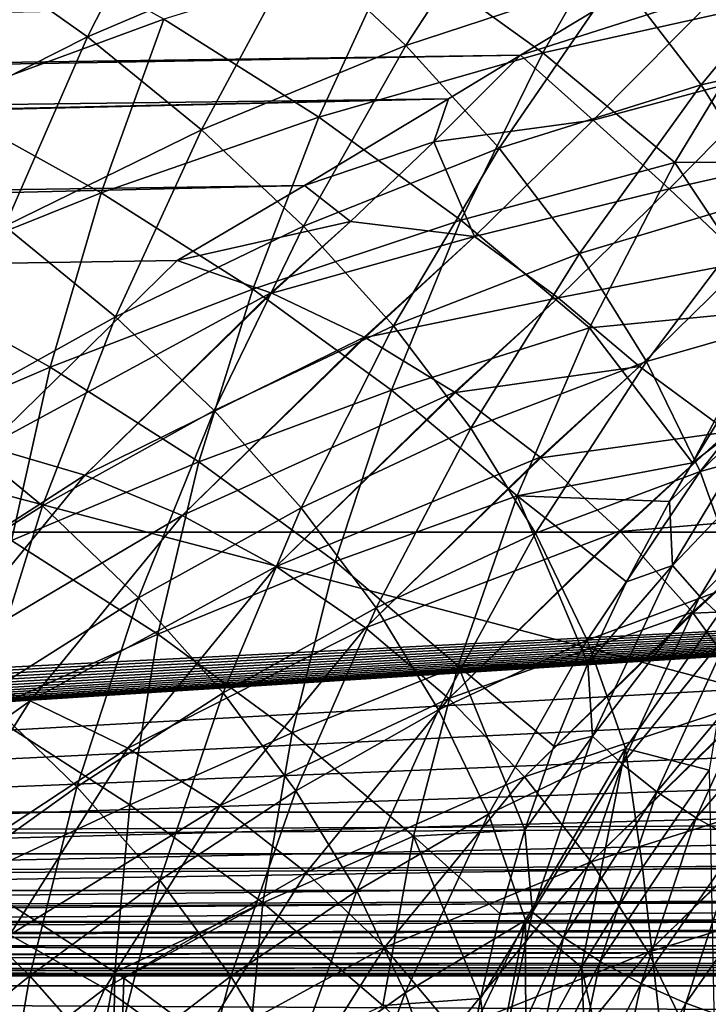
# Model space of a CAD drawing. Header units: metres. Extents: x -109 to 109, y -78 to 121.
# Tile 736 of 1056: x -27.67 to -23.47, y -8.36 to -2.34. Entities that reach past the tile are written whole.
import ezdxf

# ---------------------------------------------------------------- set-up
doc = ezdxf.new("R2010")
doc.units = ezdxf.units.M
doc.layers.add('solid_508554_SW0001', color=7, linetype='CONTINUOUS')

msp = doc.modelspace()

# ---------------------------------------------------------------- linework, layer by layer
at = {"layer": 'solid_508554_SW0001'}
for points in [[(-34.869118, 11.46491, -7.773969), (-4.682198, -7.183285, 2.992571), (-32.970078, 13.057232, -8.693296)], [(-4.682198, -7.183285, 2.992571), (-4.682198, 13.057236, -8.693299), (-32.970078, 13.057232, -8.693296)], [(-34.869118, 11.46491, -7.773969), (-36.770775, 9.875168, -6.856131), (-4.682198, -7.183285, 2.992571)], [(-36.770775, 9.875168, -6.856131), (-37.230968, 9.509166, -6.64482), (-4.682198, -7.183285, 2.992571)], [(-37.230968, 9.509166, -6.64482), (-37.714027, 9.16053, -6.443535), (-4.682198, -7.183285, 2.992571)], [(-37.714027, 9.16053, -6.443535), (-38.218876, 8.830504, -6.252995), (-4.682198, -7.183285, 2.992571)], [(-38.218876, 8.830504, -6.252995), (-38.744343, 8.520358, -6.073932), (-4.682198, -7.183285, 2.992571)], [(-38.744343, 8.520358, -6.073932), (-39.28907, 8.231194, -5.906983), (-4.682198, -7.183285, 2.992571)], [(-39.28907, 8.231194, -5.906983), (-39.851555, 7.963991, -5.752713), (-4.682198, -7.183285, 2.992571)], [(-39.851555, 7.963991, -5.752713), (-40.430286, 7.719659, -5.611648), (-4.682198, -7.183285, 2.992571)], [(-40.430286, 7.719659, -5.611648), (-40.88192, 7.549141, -5.513199), (-4.682198, -7.183285, 2.992571)], [(-40.88192, 7.549141, -5.513199), (-41.024212, 7.498913, -5.4842), (-4.682198, -7.183285, 2.992571)], [(-41.024212, 7.498913, -5.4842), (-41.632576, 7.302232, -5.370646), (-4.682198, -7.183285, 2.992571)], [(-41.632576, 7.302232, -5.370646), (-42.254608, 7.130056, -5.271241), (-4.682198, -7.183285, 2.992571)], [(-42.254608, 7.130056, -5.271241), (-42.889103, 6.983013, -5.186345), (-4.682198, -7.183285, 2.992571)], [(-42.889103, 6.983013, -5.186345), (-43.534229, 6.861862, -5.116398), (-4.682198, -7.183285, 2.992571)], [(-43.534229, 6.861862, -5.116398), (-44.187977, 6.76719, -5.061739), (-4.682198, -7.183285, 2.992571)], [(-44.187977, 6.76719, -5.061739), (-44.848324, 6.699342, -5.022567), (-4.682198, -7.183285, 2.992571)], [(-44.848324, 6.699342, -5.022567), (-45.513195, 6.658569, -4.999027), (-4.682198, -7.183285, 2.992571)], [(-46.180508, 6.644997, -4.991191), (-50.351505, 6.265568, -4.772128), (-4.682198, -7.183285, 2.992571)], [(-45.513195, 6.658569, -4.999027), (-46.180508, 6.644997, -4.991191), (-4.682198, -7.183285, 2.992571)], [(-50.351505, 6.265568, -4.772128), (-50.351505, -7.183285, 2.992571), (-4.682198, -7.183285, 2.992571)], [(-13.091349, 0.740405, 20.263927), (-11.499606, -5.473651, 10.319358), (-51.501217, -5.473651, 10.319358)], [(-13.218153, 0.731035, 20.248932), (-13.091349, 0.740405, 20.263927), (-51.501217, -5.473651, 10.319358)], [(-15.20126, 0.58903, 20.021677), (-13.218153, 0.731035, 20.248932), (-51.501217, -5.473651, 10.319358)], [(-16.352985, -8.243653, -0.269029), (-50.858467, -8.243653, -0.269029), (-50.503654, 0.732994, -5.041996)], [(-15.998173, 0.732994, -5.041996), (-16.352985, -8.243653, -0.269029), (-50.503654, 0.732994, -5.041996)], [(-15.28463, 0.583263, 20.012447), (-15.20126, 0.58903, 20.021677), (-51.501217, -5.473651, 10.319358)], [(-17.078356, 0.464125, 19.821787), (-15.28463, 0.583263, 20.012447), (-51.501217, -5.473651, 10.319358)], [(-17.365829, 0.446036, 19.792837), (-17.078356, 0.464125, 19.821787), (-51.501217, -5.473651, 10.319358)], [(-18.747051, 0.36454, 19.662416), (-17.365829, 0.446036, 19.792837), (-51.501217, -5.473651, 10.319358)], [(-19.455683, 0.327391, 19.602966), (-18.747051, 0.36454, 19.662416), (-51.501217, -5.473651, 10.319358)], [(-20.223782, 0.292302, 19.546812), (-19.455683, 0.327391, 19.602966), (-51.501217, -5.473651, 10.319358)], [(-21.514145, 0.252376, 19.482918), (-20.223782, 0.292302, 19.546812), (-51.501217, -5.473651, 10.319358)], [(-36.336609, -0.013959, 19.056692), (-21.514145, 0.252376, 19.482918), (-51.501217, -5.473651, 10.319358)], [(-80.761658, -2.12673, 21.043322), (-80.745361, -2.555794, 20.688955), (-22.558971, -1.31139, 22.544136)], [(-80.745361, -2.555794, 20.688955), (-22.919664, -1.530367, 22.35878), (-22.558971, -1.31139, 22.544136)], [(-26.679113, -1.31196, -34.628067), (-27.256485, -2.449121, -34.41568), (-28.02252, -1.907523, -33.508591)], [(-25.958828, -1.895007, -35.609291), (-27.256485, -2.449121, -34.41568), (-26.679113, -1.31196, -34.628067)], [(-24.61363, -1.428851, -36.844189), (-25.31341, -2.501047, -36.628067), (-25.958828, -1.895007, -35.609291)], [(-24.022245, -2.075664, -37.936092), (-25.31341, -2.501047, -36.628067), (-24.61363, -1.428851, -36.844189)], [(-80.745361, -2.555794, 20.688955), (-80.733055, -2.861525, 20.41069), (-22.919664, -1.530367, 22.35878)], [(-80.733055, -2.861525, 20.41069), (-24.056143, -2.221804, 21.703217), (-22.919664, -1.530367, 22.35878)], [(-24.478849, -2.545765, -32.607388), (-23.90893, -1.548351, -32.754932), (-25.36969, -1.903635, -31.524548)], [(-24.478849, -2.545765, -32.607388), (-23.078058, -2.2356, -33.918861), (-23.90893, -1.548351, -32.754932)], [(-26.791567, -2.341189, -30.330713), (-27.813076, -1.776145, -29.382181), (-28.171963, -2.846273, -29.163258)], [(-22.694601, -1.7525, -39.296612), (-23.512207, -2.740837, -39.057537), (-24.022245, -2.075664, -37.936092)], [(-22.24877, -2.45708, -40.489422), (-23.512207, -2.740837, -39.057537), (-22.694601, -1.7525, -39.296612)], [(-27.256485, -2.449121, -34.41568), (-28.503191, -3.077356, -33.253281), (-28.02252, -1.907523, -33.508591)], [(-25.958828, -1.895007, -35.609291), (-26.561083, -3.015424, -35.363388), (-27.256485, -2.449121, -34.41568)], [(-25.845011, -2.939178, -31.334301), (-25.36969, -1.903635, -31.524548), (-26.791567, -2.341189, -30.330713)], [(-25.31341, -2.501047, -36.628067), (-26.561083, -3.015424, -35.363388), (-25.958828, -1.895007, -35.609291)], [(-24.478849, -2.545765, -32.607388), (-25.36969, -1.903635, -31.524548), (-25.845011, -2.939178, -31.334301)], [(-24.022245, -2.075664, -37.936092), (-24.74472, -3.127494, -37.679729), (-25.31341, -2.501047, -36.628067)], [(-23.512207, -2.740837, -39.057537), (-24.74472, -3.127494, -37.679729), (-24.022245, -2.075664, -37.936092)], [(-80.733055, -2.861525, 20.41069), (-80.712067, -3.348359, 19.916126), (-24.056143, -2.221804, 21.703217)], [(-80.712067, -3.348359, 19.916126), (-24.614122, -2.561125, 21.335833), (-24.056143, -2.221804, 21.703217)], [(-23.389826, -2.167114, 21.788252), (-24.056143, -2.221804, 21.703217), (-24.614122, -2.561125, 21.335833)], [(-23.389826, -2.167114, 21.788252), (-24.614122, -2.561125, 21.335833), (-24.170973, -2.957665, 20.961685)], [(-23.389826, -2.167114, 21.788252), (-24.170973, -2.957665, 20.961685), (-22.977196, -2.635353, 21.47109)], [(-24.478849, -2.545765, -32.607388), (-23.672806, -3.216472, -33.737579), (-23.078058, -2.2356, -33.918861)], [(-22.514122, -3.210199, -35.073391), (-23.078058, -2.2356, -33.918861), (-23.672806, -3.216472, -33.737579)], [(-27.173504, -3.401358, -30.089914), (-26.791567, -2.341189, -30.330713), (-28.171963, -2.846273, -29.163258)], [(-25.845011, -2.939178, -31.334301), (-26.791567, -2.341189, -30.330713), (-27.173504, -3.401358, -30.089914)], [(-27.256485, -2.449121, -34.41568), (-27.760763, -3.605215, -34.132153), (-28.503191, -3.077356, -33.253281)], [(-26.561083, -3.015424, -35.363388), (-27.760763, -3.605215, -34.132153), (-27.256485, -2.449121, -34.41568)], [(-22.24877, -2.45708, -40.489422), (-23.08539, -3.421617, -40.203728), (-23.512207, -2.740837, -39.057537)], [(-25.31341, -2.501047, -36.628067), (-25.938211, -3.604081, -36.347191), (-26.561083, -3.015424, -35.363388)], [(-24.74472, -3.127494, -37.679729), (-25.938211, -3.604081, -36.347191), (-25.31341, -2.501047, -36.628067)], [(-80.712067, -3.348359, 19.916126), (-80.703621, -3.532274, 19.71039), (-24.614122, -2.561125, 21.335833)], [(-80.703621, -3.532274, 19.71039), (-25.053471, -2.827595, 21.021948), (-24.614122, -2.561125, 21.335833)], [(-24.977779, -3.567759, -32.388649), (-24.478849, -2.545765, -32.607388), (-25.845011, -2.939178, -31.334301)], [(-25.142342, -3.088518, 20.70245), (-24.614122, -2.561125, 21.335833), (-25.053471, -2.827595, 21.021948)], [(-25.142342, -3.088518, 20.70245), (-24.170973, -2.957665, 20.961685), (-24.614122, -2.561125, 21.335833)], [(-24.977779, -3.567759, -32.388649), (-23.672806, -3.216472, -33.737579), (-24.478849, -2.545765, -32.607388)], [(-24.170973, -2.957665, 20.961685), (-23.706459, -3.375659, 20.691013), (-22.977196, -2.635353, 21.47109)], [(-22.977196, -2.635353, 21.47109), (-23.706459, -3.375659, 20.691013), (-22.539549, -3.114245, 21.26026)], [(-23.512207, -2.740837, -39.057537), (-24.254625, -3.771765, -38.759613), (-24.74472, -3.127494, -37.679729)], [(-23.08539, -3.421617, -40.203728), (-24.254625, -3.771765, -38.759613), (-23.512207, -2.740837, -39.057537)], [(-80.703621, -3.532274, 19.71039), (-80.677933, -4.051526, 19.061102), (-25.053471, -2.827595, 21.021948)], [(-80.677933, -4.051526, 19.061102), (-80.67363, -4.132723, 18.948915), (-25.053471, -2.827595, 21.021948)], [(-80.67363, -4.132723, 18.948915), (-25.931858, -3.355873, 20.318785), (-25.053471, -2.827595, 21.021948)], [(-27.173504, -3.401358, -30.089914), (-28.171963, -2.846273, -29.163258), (-28.46406, -3.917503, -28.864714)], [(-25.142342, -3.088518, 20.70245), (-25.053471, -2.827595, 21.021948), (-25.931858, -3.355873, 20.318785)], [(-26.24848, -3.988761, -31.070238), (-25.845011, -2.939178, -31.334301), (-27.173504, -3.401358, -30.089914)], [(-24.977779, -3.567759, -32.388649), (-25.845011, -2.939178, -31.334301), (-26.24848, -3.988761, -31.070238)], [(-25.142342, -3.088518, 20.70245), (-24.89575, -3.668002, 20.069695), (-24.170973, -2.957665, 20.961685)], [(-24.170973, -2.957665, 20.961685), (-24.89575, -3.668002, 20.069695), (-23.706459, -3.375659, 20.691013)], [(-26.561083, -3.015424, -35.363388), (-27.086979, -4.157146, -35.050247), (-27.760763, -3.605215, -34.132153)], [(-25.938211, -3.604081, -36.347191), (-27.086979, -4.157146, -35.050247), (-26.561083, -3.015424, -35.363388)], [(-25.142342, -3.088518, 20.70245), (-25.931858, -3.355873, 20.318785), (-25.652241, -3.576055, 20.031944)], [(-25.142342, -3.088518, 20.70245), (-25.652241, -3.576055, 20.031944), (-24.89575, -3.668002, 20.069695)], [(-23.706459, -3.375659, 20.691013), (-23.23661, -3.823088, 20.511936), (-22.539549, -3.114245, 21.26026)], [(-24.74472, -3.127494, -37.679729), (-25.38966, -4.212597, -37.362549), (-25.938211, -3.604081, -36.347191)], [(-24.254625, -3.771765, -38.759613), (-25.38966, -4.212597, -37.362549), (-24.74472, -3.127494, -37.679729)], [(-24.977779, -3.567759, -32.388649), (-24.193359, -4.224308, -33.488926), (-23.672806, -3.216472, -33.737579)], [(-23.073692, -4.117681, -34.85672), (-23.672806, -3.216472, -33.737579), (-24.193359, -4.224308, -33.488926)], [(-23.073692, -4.117681, -34.85672), (-22.514122, -3.210199, -35.073391), (-23.672806, -3.216472, -33.737579)], [(-80.67363, -4.132723, 18.948915), (-80.643387, -4.656782, 18.134216), (-25.931858, -3.355873, 20.318785)], [(-80.643387, -4.656782, 18.134216), (-26.709761, -3.814027, 19.593912), (-25.931858, -3.355873, 20.318785)], [(-25.652241, -3.576055, 20.031944), (-25.931858, -3.355873, 20.318785), (-26.709761, -3.814027, 19.593912)], [(-27.484213, -4.46486, -29.773184), (-27.173504, -3.401358, -30.089914), (-28.46406, -3.917503, -28.864714)], [(-26.24848, -3.988761, -31.070238), (-27.173504, -3.401358, -30.089914), (-27.484213, -4.46486, -29.773184)], [(-24.89575, -3.668002, 20.069695), (-24.385241, -4.04162, 19.850399), (-23.706459, -3.375659, 20.691013)], [(-23.706459, -3.375659, 20.691013), (-24.385241, -4.04162, 19.850399), (-23.23661, -3.823088, 20.511936)], [(-23.08539, -3.421617, -40.203728), (-23.844927, -4.431197, -39.863071), (-24.254625, -3.771765, -38.759613)], [(-22.743675, -4.115258, -41.369884), (-23.844927, -4.431197, -39.863071), (-23.08539, -3.421617, -40.203728)], [(-27.086979, -4.157146, -35.050247), (-28.188072, -4.772922, -33.778736), (-27.760763, -3.605215, -34.132153)], [(-25.938211, -3.604081, -36.347191), (-26.483665, -4.730893, -36.003128), (-27.086979, -4.157146, -35.050247)], [(-26.137362, -4.011519, 19.335222), (-25.652241, -3.576055, 20.031944), (-26.709761, -3.814027, 19.593912)], [(-25.38966, -4.212597, -37.362549), (-26.483665, -4.730893, -36.003128), (-25.938211, -3.604081, -36.347191)], [(-25.401169, -4.606193, -32.100002), (-24.977779, -3.567759, -32.388649), (-26.24848, -3.988761, -31.070238)], [(-26.137362, -4.011519, 19.335222), (-26.131615, -4.013872, 19.332838), (-25.652241, -3.576055, 20.031944)], [(-25.652241, -3.576055, 20.031944), (-26.131615, -4.013872, 19.332838), (-24.89575, -3.668002, 20.069695)], [(-25.401169, -4.606193, -32.100002), (-24.193359, -4.224308, -33.488926), (-24.977779, -3.567759, -32.388649)], [(-26.131615, -4.013872, 19.332838), (-25.56797, -4.281387, 19.120274), (-24.89575, -3.668002, 20.069695)], [(-25.56797, -4.281387, 19.120274), (-25.562361, -4.284425, 19.118376), (-24.89575, -3.668002, 20.069695)], [(-24.89575, -3.668002, 20.069695), (-25.562361, -4.284425, 19.118376), (-24.385241, -4.04162, 19.850399)], [(-24.254625, -3.771765, -38.759613), (-24.917223, -4.83848, -38.404922), (-25.38966, -4.212597, -37.362549)], [(-23.844927, -4.431197, -39.863071), (-24.917223, -4.83848, -38.404922), (-24.254625, -3.771765, -38.759613)], [(-27.869499, -4.950392, 17.625669), (-26.709761, -3.814027, 19.593912), (-80.643387, -4.656782, 18.134216)], [(-27.869499, -4.950392, 17.625669), (-26.137362, -4.011519, 19.335222), (-26.709761, -3.814027, 19.593912)], [(-24.385241, -4.04162, 19.850399), (-23.887087, -4.461563, 19.704889), (-23.23661, -3.823088, 20.511936)], [(-23.23661, -3.823088, 20.511936), (-23.887087, -4.461563, 19.704889), (-23.346598, -4.860555, 19.718647)], [(-27.484213, -4.46486, -29.773184), (-28.46406, -3.917503, -28.864714), (-28.687601, -4.981271, -28.489614)], [(-27.273952, -5.125392, 17.405939), (-26.137362, -4.011519, 19.335222), (-27.869499, -4.950392, 17.625669)], [(-26.576565, -5.044049, -30.734156), (-26.24848, -3.988761, -31.070238), (-27.484213, -4.46486, -29.773184)], [(-27.273952, -5.125392, 17.405939), (-26.131615, -4.013872, 19.332838), (-26.137362, -4.011519, 19.335222)], [(-27.273952, -5.125392, 17.405939), (-25.56797, -4.281387, 19.120274), (-26.131615, -4.013872, 19.332838)], [(-25.401169, -4.606193, -32.100002), (-26.24848, -3.988761, -31.070238), (-26.576565, -5.044049, -30.734156)], [(-25.562361, -4.284425, 19.118376), (-25.017294, -4.617413, 18.955709), (-24.385241, -4.04162, 19.850399)], [(-25.017294, -4.617413, 18.955709), (-25.011917, -4.621086, 18.95433), (-24.385241, -4.04162, 19.850399)], [(-24.385241, -4.04162, 19.850399), (-25.011917, -4.621086, 18.95433), (-23.887087, -4.461563, 19.704889)], [(-23.073692, -4.117681, -34.85672), (-24.193359, -4.224308, -33.488926), (-23.565432, -5.049224, -34.583942)], [(-22.743675, -4.115258, -41.369884), (-23.517431, -5.103132, -40.98547), (-23.844927, -4.431197, -39.863071)], [(-23.073692, -4.117681, -34.85672), (-23.565432, -5.049224, -34.583942), (-23.412323, -4.802238, -34.702568)], [(-22.488905, -4.818989, -42.551243), (-23.517431, -5.103132, -40.98547), (-22.743675, -4.115258, -41.369884)], [(-27.086979, -4.157146, -35.050247), (-27.532473, -5.312969, -34.671329), (-28.188072, -4.772922, -33.778736)], [(-26.483665, -4.730893, -36.003128), (-27.532473, -5.312969, -34.671329), (-27.086979, -4.157146, -35.050247)], [(-25.38966, -4.212597, -37.362549), (-25.952553, -5.324039, -36.98637), (-26.483665, -4.730893, -36.003128)], [(-24.917223, -4.83848, -38.404922), (-25.952553, -5.324039, -36.98637), (-25.38966, -4.212597, -37.362549)], [(-25.401169, -4.606193, -32.100002), (-24.634968, -5.251098, -33.174458), (-24.193359, -4.224308, -33.488926)], [(-24.193359, -4.224308, -33.488926), (-24.634968, -5.251098, -33.174458), (-23.565432, -5.049224, -34.583942)], [(-26.6798, -5.370995, 17.233019), (-25.56797, -4.281387, 19.120274), (-27.273952, -5.125392, 17.405939)], [(-26.6798, -5.370995, 17.233019), (-25.562361, -4.284425, 19.118376), (-25.56797, -4.281387, 19.120274)], [(-26.6798, -5.370995, 17.233019), (-25.017294, -4.617413, 18.955709), (-25.562361, -4.284425, 19.118376)], [(-23.844927, -4.431197, -39.863071), (-24.522638, -5.479148, -39.469803), (-24.917223, -4.83848, -38.404922)], [(-23.517431, -5.103132, -40.98547), (-24.522638, -5.479148, -39.469803), (-23.844927, -4.431197, -39.863071)], [(-27.721823, -5.523175, -29.383698), (-27.484213, -4.46486, -29.773184), (-28.687601, -4.981271, -28.489614)], [(-26.576565, -5.044049, -30.734156), (-27.484213, -4.46486, -29.773184), (-27.721823, -5.523175, -29.383698)], [(-25.011917, -4.621086, 18.95433), (-24.49436, -5.014088, 18.844225), (-23.887087, -4.461563, 19.704889)], [(-24.49436, -5.014088, 18.844225), (-24.489304, -5.018336, 18.843386), (-23.887087, -4.461563, 19.704889)], [(-23.887087, -4.461563, 19.704889), (-24.489304, -5.018336, 18.843386), (-23.346598, -4.860555, 19.718647)], [(-26.105177, -5.683553, 17.109102), (-25.017294, -4.617413, 18.955709), (-26.6798, -5.370995, 17.233019)], [(-25.745306, -5.65283, -31.74346), (-25.401169, -4.606193, -32.100002), (-26.576565, -5.044049, -30.734156)], [(-26.105177, -5.683553, 17.109102), (-25.011917, -4.621086, 18.95433), (-25.017294, -4.617413, 18.955709)], [(-26.105177, -5.683553, 17.109102), (-24.49436, -5.014088, 18.844225), (-25.011917, -4.621086, 18.95433)], [(-25.745306, -5.65283, -31.74346), (-24.634968, -5.251098, -33.174458), (-25.401169, -4.606193, -32.100002)], [(-23.703913, -5.285599, -34.469719), (-23.687454, -5.677019, -34.572292), (-23.085199, -4.68075, -35.055027)], [(-23.565432, -5.049224, -34.583942), (-23.703913, -5.285599, -34.469719), (-23.085199, -4.68075, -35.055027)], [(-23.085199, -4.68075, -35.055027), (-23.687454, -5.677019, -34.572292), (-22.931786, -4.883804, -35.227077)], [(-23.412323, -4.802238, -34.702568), (-23.565432, -5.049224, -34.583942), (-23.085199, -4.68075, -35.055027)], [(-26.483665, -4.730893, -36.003128), (-26.945585, -5.874393, -35.597572), (-27.532473, -5.312969, -34.671329)], [(-25.952553, -5.324039, -36.98637), (-26.945585, -5.874393, -35.597572), (-26.483665, -4.730893, -36.003128)], [(-27.532473, -5.312969, -34.671329), (-28.535992, -5.944763, -33.357941), (-28.188072, -4.772922, -33.778736)], [(-24.917223, -4.83848, -38.404922), (-25.495365, -5.934178, -37.995552), (-25.952553, -5.324039, -36.98637)], [(-24.522638, -5.479148, -39.469803), (-25.495365, -5.934178, -37.995552), (-24.917223, -4.83848, -38.404922)], [(-24.489304, -5.018336, 18.843386), (-24.007742, -5.464911, 18.787649), (-23.346598, -4.860555, 19.718647)], [(-24.007742, -5.464911, 18.787649), (-24.00309, -5.469664, 18.787365), (-23.346598, -4.860555, 19.718647)], [(-23.346598, -4.860555, 19.718647), (-24.00309, -5.469664, 18.787365), (-22.923729, -5.377085, 19.691721)], [(-22.488905, -4.818989, -42.551243), (-23.273909, -5.784885, -42.1222), (-23.517431, -5.103132, -40.98547)], [(-23.687454, -5.677019, -34.572292), (-23.519268, -5.86583, -34.746738), (-22.931786, -4.883804, -35.227077)], [(-22.931786, -4.883804, -35.227077), (-23.519268, -5.86583, -34.746738), (-22.74832, -5.08942, -35.362835)], [(-27.273952, -5.125392, 17.405939), (-27.869499, -4.950392, 17.625669), (-28.837818, -6.133173, 15.577032)], [(-26.82729, -6.096562, -30.329353), (-26.576565, -5.044049, -30.734156), (-27.721823, -5.523175, -29.383698)], [(-25.745306, -5.65283, -31.74346), (-26.576565, -5.044049, -30.734156), (-26.82729, -6.096562, -30.329353)], [(-25.559504, -6.057942, 17.036217), (-24.49436, -5.014088, 18.844225), (-26.105177, -5.683553, 17.109102)], [(-25.559504, -6.057942, 17.036217), (-24.489304, -5.018336, 18.843386), (-24.49436, -5.014088, 18.844225)], [(-25.559504, -6.057942, 17.036217), (-24.007742, -5.464911, 18.787649), (-24.489304, -5.018336, 18.843386)], [(-24.634968, -5.251098, -33.174458), (-23.703913, -5.285599, -34.469719), (-23.565432, -5.049224, -34.583942)], [(-23.517431, -5.103132, -40.98547), (-24.207642, -6.132025, -40.552689), (-24.522638, -5.479148, -39.469803)], [(-23.273909, -5.784885, -42.1222), (-24.207642, -6.132025, -40.552689), (-23.517431, -5.103132, -40.98547)], [(-23.519268, -5.86583, -34.746738), (-23.31988, -6.053648, -34.885803), (-22.74832, -5.08942, -35.362835)], [(-28.221083, -6.28272, 15.401388), (-27.273952, -5.125392, 17.405939), (-28.837818, -6.133173, 15.577032)], [(-26.6798, -5.370995, 17.233019), (-27.273952, -5.125392, 17.405939), (-28.221083, -6.28272, 15.401388)], [(-25.745306, -5.65283, -31.74346), (-24.993763, -6.288708, -32.796406), (-24.634968, -5.251098, -33.174458)], [(-24.634968, -5.251098, -33.174458), (-24.993763, -6.288708, -32.796406), (-24.202944, -6.275799, -33.983749)], [(-24.634968, -5.251098, -33.174458), (-24.202944, -6.275799, -33.983749), (-23.967571, -5.777101, -34.230038)], [(-24.634968, -5.251098, -33.174458), (-23.967571, -5.777101, -34.230038), (-23.703913, -5.285599, -34.469719)], [(-23.703913, -5.285599, -34.469719), (-23.967571, -5.777101, -34.230038), (-23.687454, -5.677019, -34.572292)], [(-27.532473, -5.312969, -34.671329), (-27.895042, -6.475476, -34.229305), (-28.535992, -5.944763, -33.357941)], [(-26.945585, -5.874393, -35.597572), (-27.895042, -6.475476, -34.229305), (-27.532473, -5.312969, -34.671329)], [(-25.952553, -5.324039, -36.98637), (-26.429073, -6.454851, -36.553139), (-26.945585, -5.874393, -35.597572)], [(-25.495365, -5.934178, -37.995552), (-26.429073, -6.454851, -36.553139), (-25.952553, -5.324039, -36.98637)], [(-27.606297, -6.50311, 15.272138), (-26.6798, -5.370995, 17.233019), (-28.221083, -6.28272, 15.401388)], [(-26.105177, -5.683553, 17.109102), (-26.6798, -5.370995, 17.233019), (-27.606297, -6.50311, 15.272138)], [(-24.00309, -5.469664, 18.787365), (-23.565414, -5.96249, 18.786909), (-22.923729, -5.377085, 19.691721)], [(-23.565414, -5.96249, 18.786909), (-23.561243, -5.967671, 18.787184), (-22.923729, -5.377085, 19.691721)], [(-22.923729, -5.377085, 19.691721), (-23.561243, -5.967671, 18.787184), (-22.541416, -5.921965, 19.73551)], [(-25.051723, -6.488027, 17.01556), (-24.007742, -5.464911, 18.787649), (-25.559504, -6.057942, 17.036217)], [(-25.051723, -6.488027, 17.01556), (-24.00309, -5.469664, 18.787365), (-24.007742, -5.464911, 18.787649)], [(-25.051723, -6.488027, 17.01556), (-23.565414, -5.96249, 18.786909), (-24.00309, -5.469664, 18.787365)], [(-51.350895, -7.495817, 6.516218), (-51.501217, -5.473651, 10.319358), (-11.499606, -5.473651, 10.319358)], [(-51.343113, -7.540032, 6.43306), (-51.350895, -7.495817, 6.516218), (-11.499606, -5.473651, 10.319358)], [(-51.326336, -7.584161, 6.350066), (-51.343113, -7.540032, 6.43306), (-11.499606, -5.473651, 10.319358)], [(-51.300423, -7.627635, 6.268302), (-51.326336, -7.584161, 6.350066), (-11.499606, -5.473651, 10.319358)], [(-51.265594, -7.669909, 6.188797), (-51.300423, -7.627635, 6.268302), (-11.499606, -5.473651, 10.319358)], [(-51.222214, -7.710448, 6.112555), (-51.265594, -7.669909, 6.188797), (-11.499606, -5.473651, 10.319358)], [(-51.170784, -7.748758, 6.040505), (-51.222214, -7.710448, 6.112555), (-11.499606, -5.473651, 10.319358)], [(-51.111904, -7.784493, 5.973296), (-51.170784, -7.748758, 6.040505), (-11.499606, -5.473651, 10.319358)], [(-51.046085, -7.817374, 5.911458), (-51.111904, -7.784493, 5.973296), (-11.499606, -5.473651, 10.319358)], [(-50.973831, -7.847118, 5.855516), (-51.046085, -7.817374, 5.911458), (-11.499606, -5.473651, 10.319358)], [(-50.895752, -7.873499, 5.8059), (-50.973831, -7.847118, 5.855516), (-11.499606, -5.473651, 10.319358)], [(-50.812458, -7.896295, 5.763028), (-50.895752, -7.873499, 5.8059), (-11.499606, -5.473651, 10.319358)], [(-50.724705, -7.915239, 5.727399), (-50.812458, -7.896295, 5.763028), (-11.499606, -5.473651, 10.319358)], [(-50.633564, -7.930104, 5.699441), (-50.724705, -7.915239, 5.727399), (-11.499606, -5.473651, 10.319358)], [(-50.540195, -7.940744, 5.679431), (-50.633564, -7.930104, 5.699441), (-11.499606, -5.473651, 10.319358)], [(-50.445774, -7.947077, 5.667521), (-50.540195, -7.940744, 5.679431), (-11.499606, -5.473651, 10.319358)], [(-50.351505, -7.94918, 5.663565), (-50.445774, -7.947077, 5.667521), (-11.499606, -5.473651, 10.319358)], [(-50.351505, -7.94918, 5.663565), (-11.499606, -5.473651, 10.319358), (-11.452931, -5.770305, 9.761434)], [(-26.82729, -6.096562, -30.329353), (-27.721823, -5.523175, -29.383698), (-27.884632, -6.567767, -28.924822)], [(-24.522638, -5.479148, -39.469803), (-25.113781, -6.558798, -39.026276), (-25.495365, -5.934178, -37.995552)], [(-24.207642, -6.132025, -40.552689), (-25.113781, -6.558798, -39.026276), (-24.522638, -5.479148, -39.469803)], [(-27.011719, -6.791286, 15.190453), (-26.105177, -5.683553, 17.109102), (-27.606297, -6.50311, 15.272138)], [(-25.559504, -6.057942, 17.036217), (-26.105177, -5.683553, 17.109102), (-27.011719, -6.791286, 15.190453)], [(-26.008121, -6.699239, -31.322449), (-25.745306, -5.65283, -31.74346), (-26.82729, -6.096562, -30.329353)], [(-26.008121, -6.699239, -31.322449), (-24.993763, -6.288708, -32.796406), (-25.745306, -5.65283, -31.74346)], [(-24.202944, -6.275799, -33.983749), (-24.175009, -6.7182, -34.055199), (-23.687454, -5.677019, -34.572292)], [(-23.967571, -5.777101, -34.230038), (-24.202944, -6.275799, -33.983749), (-23.687454, -5.677019, -34.572292)], [(-23.687454, -5.677019, -34.572292), (-24.175009, -6.7182, -34.055199), (-23.519268, -5.86583, -34.746738)], [(-50.351505, -7.94918, 5.663565), (-11.452931, -5.770305, 9.761434), (-11.32478, -6.065414, 9.206413)], [(-23.273909, -5.784885, -42.1222), (-23.973938, -6.794501, -41.649101), (-24.207642, -6.132025, -40.552689)], [(-23.463545, -6.926003, -43.012016), (-23.973938, -6.794501, -41.649101), (-23.273909, -5.784885, -42.1222)], [(-26.945585, -5.874393, -35.597572), (-27.321346, -7.027234, -35.13335), (-27.895042, -6.475476, -34.229305)], [(-26.429073, -6.454851, -36.553139), (-27.321346, -7.027234, -35.13335), (-26.945585, -5.874393, -35.597572)], [(-24.175009, -6.7182, -34.055199), (-23.994383, -6.890555, -34.234234), (-23.519268, -5.86583, -34.746738)], [(-23.519268, -5.86583, -34.746738), (-23.994383, -6.890555, -34.234234), (-23.31988, -6.053648, -34.885803)], [(-25.495365, -5.934178, -37.995552), (-25.984608, -7.052011, -37.533688), (-26.429073, -6.454851, -36.553139)], [(-25.113781, -6.558798, -39.026276), (-25.984608, -7.052011, -37.533688), (-25.495365, -5.934178, -37.995552)], [(-23.561243, -5.967671, 18.787184), (-23.174629, -6.498671, 18.842014), (-22.541416, -5.921965, 19.73551)], [(-24.590162, -6.966756, 17.047468), (-23.565414, -5.96249, 18.786909), (-25.051723, -6.488027, 17.01556)], [(-24.590162, -6.966756, 17.047468), (-23.561243, -5.967671, 18.787184), (-23.565414, -5.96249, 18.786909)], [(-24.590162, -6.966756, 17.047468), (-23.174629, -6.498671, 18.842014), (-23.561243, -5.967671, 18.787184)], [(-50.351505, -7.94918, 5.663565), (-11.32478, -6.065414, 9.206413), (-11.115376, -6.352437, 8.666603)], [(-26.447096, -7.14252, 15.157673), (-25.559504, -6.057942, 17.036217), (-27.011719, -6.791286, 15.190453)], [(-25.051723, -6.488027, 17.01556), (-25.559504, -6.057942, 17.036217), (-26.447096, -7.14252, 15.157673)], [(-23.994383, -6.890555, -34.234234), (-23.781643, -7.058403, -34.378986), (-23.31988, -6.053648, -34.885803)], [(-23.31988, -6.053648, -34.885803), (-23.781643, -7.058403, -34.378986), (-23.093994, -6.23604, -34.986195)], [(-26.998857, -7.137808, -29.859306), (-26.82729, -6.096562, -30.329353), (-27.884632, -6.567767, -28.924822)], [(-26.008121, -6.699239, -31.322449), (-26.82729, -6.096562, -30.329353), (-26.998857, -7.137808, -29.859306)], [(-24.207642, -6.132025, -40.552689), (-24.809475, -7.195397, -40.074158), (-25.113781, -6.558798, -39.026276)], [(-23.973938, -6.794501, -41.649101), (-24.809475, -7.195397, -40.074158), (-24.207642, -6.132025, -40.552689)], [(-23.781643, -7.058403, -34.378986), (-23.541805, -7.217782, -34.486042), (-23.093994, -6.23604, -34.986195)], [(-23.093994, -6.23604, -34.986195), (-23.541805, -7.217782, -34.486042), (-22.846941, -6.408703, -35.045551)], [(-27.606297, -6.50311, 15.272138), (-28.221083, -6.28272, 15.401388), (-28.972174, -7.475463, 13.335496)], [(-26.008121, -6.699239, -31.322449), (-25.267584, -7.328757, -32.358337), (-24.993763, -6.288708, -32.796406)], [(-24.993763, -6.288708, -32.796406), (-25.267584, -7.328757, -32.358337), (-24.588078, -7.290398, -33.473087)], [(-24.993763, -6.288708, -32.796406), (-24.409782, -6.780618, -33.731247), (-24.202944, -6.275799, -33.983749)], [(-24.993763, -6.288708, -32.796406), (-24.588078, -7.290398, -33.473087), (-24.409782, -6.780618, -33.731247)], [(-24.202944, -6.275799, -33.983749), (-24.409782, -6.780618, -33.731247), (-24.175009, -6.7182, -34.055199)], [(-50.351505, -7.94918, 5.663565), (-11.115376, -6.352437, 8.666603), (-10.828362, -6.624847, 8.154273)], [(-23.541805, -7.217782, -34.486042), (-23.280529, -7.364933, -34.552872), (-22.846941, -6.408703, -35.045551)], [(-27.321346, -7.027234, -35.13335), (-28.172941, -7.637146, -33.727467), (-27.895042, -6.475476, -34.229305)], [(-26.429073, -6.454851, -36.553139), (-26.816521, -7.597757, -36.06583), (-27.321346, -7.027234, -35.13335)], [(-25.984608, -7.052011, -37.533688), (-26.816521, -7.597757, -36.06583), (-26.429073, -6.454851, -36.553139)], [(-25.921684, -7.551058, 15.174335), (-25.051723, -6.488027, 17.01556), (-26.447096, -7.14252, 15.157673)], [(-24.590162, -6.966756, 17.047468), (-25.051723, -6.488027, 17.01556), (-25.921684, -7.551058, 15.174335)], [(-28.341026, -7.66987, 13.251249), (-27.606297, -6.50311, 15.272138), (-28.972174, -7.475463, 13.335496)], [(-27.011719, -6.791286, 15.190453), (-27.606297, -6.50311, 15.272138), (-28.341026, -7.66987, 13.251249)], [(-24.182384, -7.486283, 17.13142), (-23.174629, -6.498671, 18.842014), (-24.590162, -6.966756, 17.047468)], [(-24.182384, -7.486283, 17.13142), (-23.171007, -6.504194, 18.842846), (-23.174629, -6.498671, 18.842014)], [(-24.182384, -7.486283, 17.13142), (-22.841791, -7.064663, 18.952066), (-23.171007, -6.504194, 18.842846)], [(-26.998857, -7.137808, -29.859306), (-27.884632, -6.567767, -28.924822), (-27.970522, -7.590173, -28.400011)], [(-25.113781, -6.558798, -39.026276), (-25.61381, -7.663426, -38.534939), (-25.984608, -7.052011, -37.533688)], [(-24.809475, -7.195397, -40.074158), (-25.61381, -7.663426, -38.534939), (-25.113781, -6.558798, -39.026276)], [(-50.351505, -7.94918, 5.663565), (-10.828362, -6.624847, 8.154273), (-10.46971, -6.877085, 7.679884)], [(-26.187735, -7.736966, -30.840563), (-26.008121, -6.699239, -31.322449), (-26.998857, -7.137808, -29.859306)], [(-26.187735, -7.736966, -30.840563), (-25.267584, -7.328757, -32.358337), (-26.008121, -6.699239, -31.322449)], [(-24.588078, -7.290398, -33.473087), (-24.540995, -7.793715, -33.50787), (-24.175009, -6.7182, -34.055199)], [(-24.409782, -6.780618, -33.731247), (-24.588078, -7.290398, -33.473087), (-24.175009, -6.7182, -34.055199)], [(-24.175009, -6.7182, -34.055199), (-24.540995, -7.793715, -33.50787), (-23.994383, -6.890555, -34.234234)], [(-27.730623, -7.932916, 13.21309), (-27.011719, -6.791286, 15.190453), (-28.341026, -7.66987, 13.251249)], [(-26.447096, -7.14252, 15.157673), (-27.011719, -6.791286, 15.190453), (-27.730623, -7.932916, 13.21309)], [(-23.973938, -6.794501, -41.649101), (-24.584093, -7.841434, -41.13485), (-24.809475, -7.195397, -40.074158)], [(-24.242588, -8.130296, -42.377182), (-24.584093, -7.841434, -41.13485), (-23.973938, -6.794501, -41.649101)], [(-23.869362, -7.521436, -42.700855), (-24.242588, -8.130296, -42.377182), (-23.973938, -6.794501, -41.649101)], [(-23.463545, -6.926003, -43.012016), (-23.869362, -7.521436, -42.700855), (-23.973938, -6.794501, -41.649101)], [(-50.351505, -7.94918, 5.663565), (-10.46971, -6.877085, 7.679884), (-10.044959, -7.105452, 7.250388)], [(-24.540995, -7.793715, -33.50787), (-24.351023, -7.947957, -33.693615), (-23.994383, -6.890555, -34.234234)], [(-23.994383, -6.890555, -34.234234), (-24.351023, -7.947957, -33.693615), (-23.781643, -7.058403, -34.378986)], [(-25.444094, -8.010201, 15.240168), (-24.590162, -6.966756, 17.047468), (-25.921684, -7.551058, 15.174335)], [(-24.182384, -7.486283, 17.13142), (-24.590162, -6.966756, 17.047468), (-25.444094, -8.010201, 15.240168)], [(-23.362371, -12.037161, -49.451099), (-23.869362, -7.521436, -42.700855), (-23.463545, -6.926003, -43.012016)], [(-27.321346, -7.027234, -35.13335), (-27.60915, -8.181936, -34.613865), (-28.172941, -7.637146, -33.727467)], [(-26.816521, -7.597757, -36.06583), (-27.60915, -8.181936, -34.613865), (-27.321346, -7.027234, -35.13335)], [(-25.984608, -7.052011, -37.533688), (-26.382177, -8.184775, -37.02248), (-26.816521, -7.597757, -36.06583)], [(-25.61381, -7.663426, -38.534939), (-26.382177, -8.184775, -37.02248), (-25.984608, -7.052011, -37.533688)], [(-24.351023, -7.947957, -33.693615), (-24.128233, -8.094256, -33.846397), (-23.781643, -7.058403, -34.378986)], [(-23.835073, -8.038092, 17.266039), (-22.841791, -7.064663, 18.952066), (-24.182384, -7.486283, 17.13142)], [(-23.781643, -7.058403, -34.378986), (-24.128233, -8.094256, -33.846397), (-23.541805, -7.217782, -34.486042)], [(-23.835073, -8.038092, 17.266039), (-22.838778, -7.070438, 18.953438), (-22.841791, -7.064663, 18.952066)], [(-23.835073, -8.038092, 17.266039), (-22.572359, -7.65119, 19.115257), (-22.838778, -7.070438, 18.953438)], [(-50.351505, -7.94918, 5.663565), (-10.044959, -7.105452, 7.250388), (-9.560347, -7.306486, 6.872297)], [(-26.998857, -7.137808, -29.859306), (-27.970522, -7.590173, -28.400011), (-27.089403, -8.159322, -29.327543)], [(-27.150974, -8.260287, 13.221643), (-26.447096, -7.14252, 15.157673), (-27.730623, -7.932916, 13.21309)], [(-25.921684, -7.551058, 15.174335), (-26.447096, -7.14252, 15.157673), (-27.150974, -8.260287, 13.221643)], [(-26.187735, -7.736966, -30.840563), (-26.998857, -7.137808, -29.859306), (-27.089403, -8.159322, -29.327543)], [(-50.351505, -7.388682, 3.128684), (-4.682198, -7.183285, 2.992571), (-50.351505, -7.183285, 2.992571)], [(-50.351505, -7.436496, 3.165949), (-4.682198, -7.436502, 3.165953), (-4.682198, -7.183285, 2.992571)], [(-50.351505, -7.388682, 3.128684), (-50.351505, -7.436496, 3.165949), (-4.682198, -7.183285, 2.992571)], [(-24.809475, -7.195397, -40.074158), (-25.318302, -8.286656, -39.552601), (-25.61381, -7.663426, -38.534939)], [(-24.584093, -7.841434, -41.13485), (-25.318302, -8.286656, -39.552601), (-24.809475, -7.195397, -40.074158)], [(-24.128233, -8.094256, -33.846397), (-23.877878, -8.229161, -33.962612), (-23.541805, -7.217782, -34.486042)], [(-23.541805, -7.217782, -34.486042), (-23.877878, -8.229161, -33.962612), (-23.280529, -7.364933, -34.552872)], [(-50.351505, -7.94918, 5.663565), (-9.560347, -7.306486, 6.872297), (-9.024405, -7.476497, 6.552552)], [(-26.187735, -7.736966, -30.840563), (-25.454475, -8.362835, -31.863968), (-25.267584, -7.328757, -32.358337)], [(-25.267584, -7.328757, -32.358337), (-25.454475, -8.362835, -31.863968), (-24.858852, -8.320384, -32.941994)], [(-25.267584, -7.328757, -32.358337), (-24.737791, -7.804018, -33.209824), (-24.588078, -7.290398, -33.473087)], [(-25.267584, -7.328757, -32.358337), (-24.858852, -8.320384, -32.941994), (-24.737791, -7.804018, -33.209824)], [(-24.588078, -7.290398, -33.473087), (-24.737791, -7.804018, -33.209824), (-24.540995, -7.793715, -33.50787)], [(-23.877878, -8.229161, -33.962612), (-23.605867, -8.349488, -34.039509), (-23.280529, -7.364933, -34.552872)], [(-23.280529, -7.364933, -34.552872), (-23.605867, -8.349488, -34.039509), (-23.003981, -7.496382, -34.577904)], [(-50.351505, -7.436496, 3.165949), (-50.351505, -7.623564, 3.336963), (-4.682198, -7.436502, 3.165953)], [(-50.351505, -7.660202, 3.376024), (-4.682198, -7.660418, 3.37626), (-4.682198, -7.436502, 3.165953)], [(-50.351505, -7.623564, 3.336963), (-50.351505, -7.660202, 3.376024), (-4.682198, -7.436502, 3.165953)], [(-50.351505, -7.94918, 5.663565), (-9.024405, -7.476497, 6.552552), (-8.446283, -7.612595, 6.296591)], [(-25.022154, -8.512425, 15.354091), (-24.182384, -7.486283, 17.13142), (-25.444094, -8.010201, 15.240168)], [(-23.835073, -8.038092, 17.266039), (-24.182384, -7.486283, 17.13142), (-25.022154, -8.512425, 15.354091)], [(-23.605867, -8.349488, -34.039509), (-23.318619, -8.452399, -34.075283), (-23.003981, -7.496382, -34.577904)], [(-26.611578, -8.646619, 13.276769), (-25.921684, -7.551058, 15.174335), (-27.150974, -8.260287, 13.221643)], [(-25.444094, -8.010201, 15.240168), (-25.921684, -7.551058, 15.174335), (-26.611578, -8.646619, 13.276769)], [(-23.362371, -12.037161, -49.451099), (-24.242588, -8.130296, -42.377182), (-23.869362, -7.521436, -42.700855)], [(-50.351505, -7.94918, 5.663565), (-8.446283, -7.612595, 6.296591), (-7.835374, -7.712528, 6.108643)], [(-27.733854, -11.753901, -26.669933), (-27.089403, -8.159322, -29.327543), (-27.970522, -7.590173, -28.400011)], [(-26.816521, -7.597757, -36.06583), (-27.113039, -8.745319, -35.527962), (-27.60915, -8.181936, -34.613865)], [(-26.382177, -8.184775, -37.02248), (-27.113039, -8.745319, -35.527962), (-26.816521, -7.597757, -36.06583)], [(-50.351505, -7.660202, 3.376024), (-50.351505, -7.82296, 3.579429), (-4.682198, -7.660418, 3.37626)], [(-50.351505, -7.849135, 3.617851), (-4.682198, -7.849485, 3.618377), (-4.682198, -7.660418, 3.37626)], [(-50.351505, -7.82296, 3.579429), (-50.351505, -7.849135, 3.617851), (-4.682198, -7.660418, 3.37626)], [(-27.60915, -8.181936, -34.613865), (-28.364441, -8.790454, -33.169106), (-28.172941, -7.637146, -33.727467)], [(-25.61381, -7.663426, -38.534939), (-26.019894, -8.785898, -37.999104), (-26.382177, -8.184775, -37.02248)], [(-25.318302, -8.286656, -39.552601), (-26.019894, -8.785898, -37.999104), (-25.61381, -7.663426, -38.534939)], [(-23.553923, -8.613136, 17.449118), (-22.572359, -7.65119, 19.115257), (-23.835073, -8.038092, 17.266039)], [(-23.553923, -8.613136, 17.449118), (-22.570002, -7.657122, 19.117147), (-22.572359, -7.65119, 19.115257)], [(-23.553923, -8.613136, 17.449118), (-22.370745, -8.248636, 19.328915), (-22.570002, -7.657122, 19.117147)], [(-50.351505, -7.94918, 5.663565), (-7.835374, -7.712528, 6.108643), (-7.201972, -7.774582, 5.991936)], [(-26.187735, -7.736966, -30.840563), (-27.089403, -8.159322, -29.327543), (-27.034475, -8.197468, -29.389679)], [(-26.187735, -7.736966, -30.840563), (-27.034475, -8.197468, -29.389679), (-26.28261, -8.757175, -30.300797)], [(-26.187735, -7.736966, -30.840563), (-26.28261, -8.757175, -30.300797), (-25.454475, -8.362835, -31.863968)], [(-50.351505, -7.94918, 5.663565), (-7.201972, -7.774582, 5.991936), (-6.556623, -7.797695, 5.948467)], [(-50.351505, -7.94918, 5.663565), (-6.556623, -7.797695, 5.948467), (-4.682198, -7.94918, 5.663565)], [(-24.858852, -8.320384, -32.941994), (-24.781252, -8.892218, -32.935452), (-24.540995, -7.793715, -33.50787)], [(-24.737791, -7.804018, -33.209824), (-24.858852, -8.320384, -32.941994), (-24.540995, -7.793715, -33.50787)], [(-24.540995, -7.793715, -33.50787), (-24.781252, -8.892218, -32.935452), (-24.351023, -7.947957, -33.693615)], [(-50.351505, -7.849135, 3.617851), (-50.351505, -7.981957, 3.850105), (-4.682198, -7.849485, 3.618377)], [(-50.351505, -7.998848, 3.885735), (-4.682198, -7.999243, 3.88659), (-4.682198, -7.849485, 3.618377)], [(-50.351505, -7.981957, 3.850105), (-50.351505, -7.998848, 3.885735), (-4.682198, -7.849485, 3.618377)], [(-24.584093, -7.841434, -41.13485), (-25.099676, -8.919221, -40.582428), (-25.318302, -8.286656, -39.552601)], [(-24.888315, -9.384409, -41.694298), (-25.099676, -8.919221, -40.582428), (-24.584093, -7.841434, -41.13485)], [(-24.582487, -8.751613, -42.041496), (-24.888315, -9.384409, -41.694298), (-24.584093, -7.841434, -41.13485)], [(-24.242588, -8.130296, -42.377182), (-24.582487, -8.751613, -42.041496), (-24.584093, -7.841434, -41.13485)], [(-27.150974, -8.260287, 13.221643), (-27.730623, -7.932916, 13.21309), (-28.256895, -9.100514, 11.190751)], [(-4.682198, -8.071218, 5.384704), (-50.351505, -7.94918, 5.663565), (-4.682198, -7.94918, 5.663565)], [(-50.351505, -8.072034, 5.382368), (-50.351505, -7.94918, 5.663565), (-4.682198, -8.071218, 5.384704)], [(-24.781252, -8.892218, -32.935452), (-24.585581, -9.027409, -33.129917), (-24.351023, -7.947957, -33.693615)], [(-24.351023, -7.947957, -33.693615), (-24.585581, -9.027409, -33.129917), (-24.128233, -8.094256, -33.846397)], [(-50.351505, -7.998848, 3.885735), (-50.351505, -8.09664, 4.142322), (-4.682198, -7.999243, 3.88659)], [(-50.351505, -8.105815, 4.17337), (-4.682198, -8.106158, 4.17457), (-4.682198, -7.999243, 3.88659)], [(-50.351505, -8.09664, 4.142322), (-50.351505, -8.105815, 4.17337), (-4.682198, -7.999243, 3.88659)], [(-26.121277, -9.085578, 13.377563), (-25.444094, -8.010201, 15.240168), (-26.611578, -8.646619, 13.276769)], [(-25.022154, -8.512425, 15.354091), (-25.444094, -8.010201, 15.240168), (-26.121277, -9.085578, 13.377563)], [(-24.662783, -9.049496, 15.514235), (-23.835073, -8.038092, 17.266039), (-25.022154, -8.512425, 15.354091)], [(-23.553923, -8.613136, 17.449118), (-23.835073, -8.038092, 17.266039), (-24.662783, -9.049496, 15.514235)], [(-50.351505, -8.072034, 5.382368), (-4.682198, -8.071218, 5.384704), (-4.682198, -8.150032, 5.087811)], [(-50.351505, -8.0734, 5.378428), (-50.351505, -8.072034, 5.382368), (-4.682198, -8.150032, 5.087811)], [(-50.351505, -8.150424, 5.085683), (-50.351505, -8.0734, 5.378428), (-4.682198, -8.150032, 5.087811)], [(-50.351505, -8.105815, 4.17337), (-50.351505, -8.164186, 4.448879), (-4.682198, -8.106158, 4.17457)], [(-50.351505, -8.167518, 4.473983), (-4.682198, -8.167712, 4.475523), (-4.682198, -8.106158, 4.17457)], [(-50.351505, -8.164186, 4.448879), (-50.351505, -8.167518, 4.473983), (-4.682198, -8.106158, 4.17457)], [(-24.585581, -9.027409, -33.129917), (-24.356564, -9.151308, -33.292957), (-24.128233, -8.094256, -33.846397)], [(-24.128233, -8.094256, -33.846397), (-24.356564, -9.151308, -33.292957), (-23.877878, -8.229161, -33.962612)], [(-50.351505, -8.150424, 5.085683), (-4.682198, -8.150032, 5.087811), (-4.682198, -8.182452, 4.782349)], [(-50.351505, -8.152419, 5.074639), (-50.351505, -8.150424, 5.085683), (-4.682198, -8.182452, 4.782349)], [(-50.351505, -8.182505, 4.780493), (-50.351505, -8.152419, 5.074639), (-4.682198, -8.182452, 4.782349)], [(-50.351505, -8.167518, 4.473983), (-50.351505, -8.182932, 4.762225), (-4.682198, -8.167712, 4.475523)], [(-50.351505, -8.182505, 4.780493), (-4.682198, -8.182452, 4.782349), (-4.682198, -8.167712, 4.475523)], [(-50.351505, -8.182932, 4.762225), (-50.351505, -8.182505, 4.780493), (-4.682198, -8.167712, 4.475523)], [(-27.733854, -11.753901, -26.669933), (-27.152504, -12.125343, -27.313292), (-27.089403, -8.159322, -29.327543)], [(-27.152504, -12.125343, -27.313292), (-27.034475, -8.197468, -29.389679), (-27.089403, -8.159322, -29.327543)], [(-24.011929, -13.221645, -48.800636), (-24.582487, -8.751613, -42.041496), (-24.242588, -8.130296, -42.377182)], [(-24.011929, -13.221645, -48.800636), (-24.242588, -8.130296, -42.377182), (-23.362371, -12.037161, -49.451099)], [(-27.60915, -8.181936, -34.613865), (-27.807199, -9.33102, -34.042519), (-28.364441, -8.790454, -33.169106)], [(-27.113039, -8.745319, -35.527962), (-27.807199, -9.33102, -34.042519), (-27.60915, -8.181936, -34.613865)], [(-27.152504, -12.125343, -27.313292), (-26.28261, -8.757175, -30.300797), (-27.034475, -8.197468, -29.389679)], [(-26.382177, -8.184775, -37.02248), (-26.686172, -9.325078, -36.465565), (-27.113039, -8.745319, -35.527962)], [(-26.019894, -8.785898, -37.999104), (-26.686172, -9.325078, -36.465565), (-26.382177, -8.184775, -37.02248)], [(-24.356564, -9.151308, -33.292957), (-24.099606, -9.260992, -33.420727), (-23.877878, -8.229161, -33.962612)], [(-23.877878, -8.229161, -33.962612), (-24.099606, -9.260992, -33.420727), (-23.605867, -8.349488, -34.039509)], [(-16.35285, -8.423722, -0.180872), (-50.858467, -8.243653, -0.269029), (-16.352985, -8.243653, -0.269029)], [(-16.35285, -8.423722, -0.180872), (-50.858467, -8.626006, -0.098794), (-50.858467, -8.243653, -0.269029)], [(-27.666245, -9.40348, 11.241576), (-27.150974, -8.260287, 13.221643), (-28.256895, -9.100514, 11.190751)], [(-26.611578, -8.646619, 13.276769), (-27.150974, -8.260287, 13.221643), (-27.666245, -9.40348, 11.241576)], [(-25.318302, -8.286656, -39.552601), (-25.731241, -9.398743, -38.991501), (-26.019894, -8.785898, -37.999104)], [(-25.099676, -8.919221, -40.582428), (-25.731241, -9.398743, -38.991501), (-25.318302, -8.286656, -39.552601)], [(-23.343542, -9.20199, 17.677656), (-22.370745, -8.248636, 19.328915), (-23.553923, -8.613136, 17.449118)], [(-25.454475, -8.362835, -31.863968), (-24.95121, -8.838437, -32.670113), (-24.858852, -8.320384, -32.941994)], [(-24.858852, -8.320384, -32.941994), (-24.95121, -8.838437, -32.670113), (-24.781252, -8.892218, -32.935452)], [(-24.099606, -9.260992, -33.420727), (-23.820772, -9.353873, -33.510204), (-23.605867, -8.349488, -34.039509)], [(-23.605867, -8.349488, -34.039509), (-23.820772, -9.353873, -33.510204), (-23.318619, -8.452399, -34.075283)]]:
    msp.add_3dface(points, dxfattribs=at)

doc.saveas('drawing.dxf')
